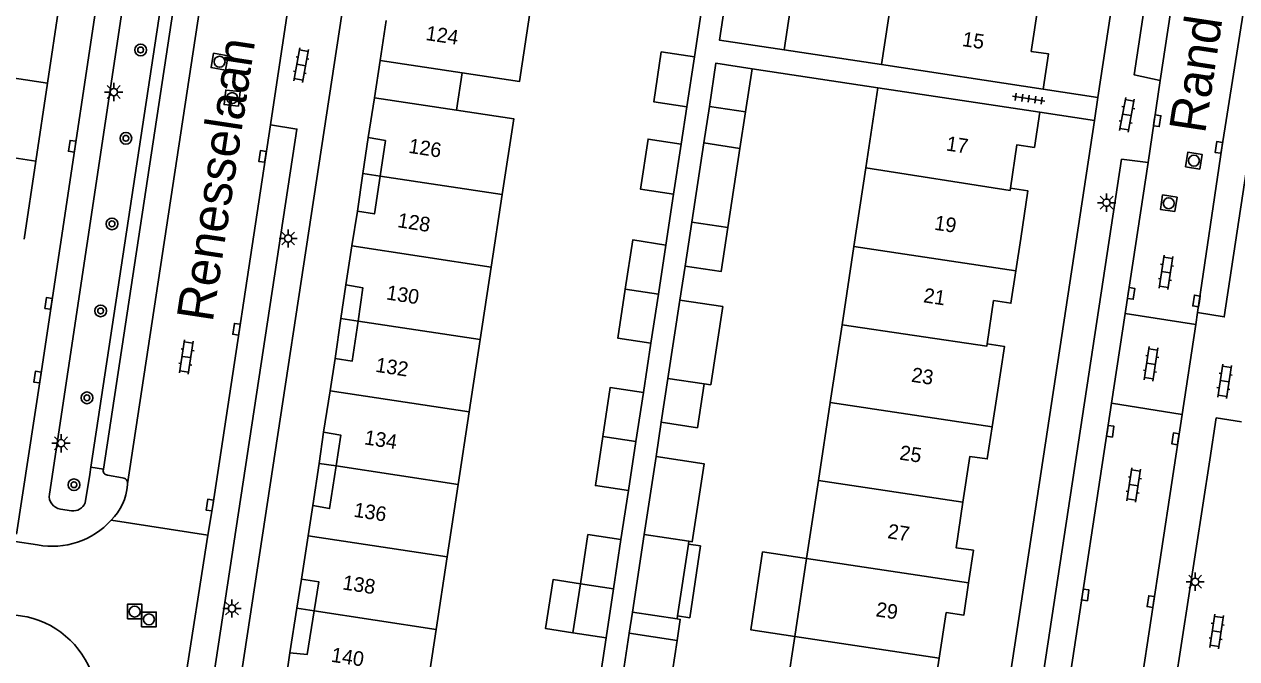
# Model space of a CAD drawing. Extents: x 124000 to 128010, y 398999 to 403000.
# Drawn here: x 126507.7 to 126590.7, y 399710.9 to 399754.3 of the extents above; entities that cross this region are included whole.
import ezdxf

# ---------------------------------------------------------------- set-up
doc = ezdxf.new("R2010")
doc.units = 0
for name, color, linetype in [('gg-afsc-erfafscheiding', 7, 'Continuous'), ('gg-afsc-muur', 7, 'Continuous'), ('gg-anno-huisnummerreeks BGT', 7, 'Continuous'), ('gg-anno-openbare ruimte label', 7, 'Continuous'), ('gg-bbg-gedigitaliseerde bijgebouw', 7, 'Continuous'), ('gg-bbg-gedigitaliseerde overbouw', 7, 'Continuous'), ('gg-bbg-hoofdgebouw', 7, 'Continuous'), ('gg-bbg-luifel en loopbrug', 7, 'Continuous'), ('gg-bbg-onder overbouw', 7, 'Continuous'), ('gg-bbg-pand overbouw', 7, 'Continuous'), ('gg-bbg-tussenscheiding', 7, 'Continuous'), ('gg-bbg-tussenscheiding niveau 01', 7, 'Continuous'), ('gg-knt-verharding', 7, 'Continuous'), ('gg-knt-verharding nz', 7, 'Continuous'), ('gt-symb-boom', 7, 'Continuous'), ('gt-symb-klinker verharding', 7, 'Continuous'), ('gt-symb-kolk', 7, 'Continuous'), ('gt-symb-lichtmast', 7, 'Continuous'), ('gt-symb-rioolschacht', 7, 'Continuous'), ('gt-symb-tegel verharding', 7, 'Continuous')]:
    doc.layers.add(name, color=color, linetype=linetype)

# ---------------------------------------------------------------- blocks, each defined once
blk = doc.blocks.new('gt0-KL1')
at = {"layer": 'gt-symb-klinker verharding'}
for p, q in [((-1.15, 0.3), (1.15, 0.3)), ((-1, -0.3), (-1, 0.3)), ((-0.5, 0.3), (-0.5, 0.45)), ((0, -0.3), (0, 0.3)), ((0.5, 0.3), (0.5, 0.45)), ((1, -0.3), (1, 0.3)), ((-1.15, -0.3), (1.15, -0.3)), ((-0.5, -0.45), (-0.5, -0.3)), ((0.5, -0.45), (0.5, -0.3))]:
    blk.add_line(p, q, dxfattribs=at)
blk = doc.blocks.new('gt0-KOLK')
at = {"layer": 'gt-symb-kolk'}
blk.add_lwpolyline([(0, 0), (0.375, 0), (0.375, 0.4), (-0.375, 0.4), (-0.375, 0), (0, 0)], dxfattribs=at)
blk = doc.blocks.new('gt0-LMAST')
at = {"layer": 'gt-symb-lichtmast'}
for p, q in [((-0.182, 0.173), (-0.447, 0.438)), ((-0.005, 0.246), (-0.005, 0.621)), ((0.172, 0.173), (0.437, 0.438)), ((-0.255, -0.004), (-0.63, -0.004)), ((-0.182, -0.181), (-0.447, -0.446)), ((-0.005, -0.254), (-0.005, -0.629)), ((0.437, -0.446), (0.172, -0.181)), ((0.245, -0.004), (0.62, -0.004))]:
    blk.add_line(p, q, dxfattribs=at)
blk.add_circle((-0.005, -0.004), 0.25, dxfattribs=at)
blk = doc.blocks.new('gt0-RS')
at = {"layer": 'gt-symb-rioolschacht'}
blk.add_lwpolyline([(-0.5, -0.5), (0.5, -0.5), (0.5, 0.5), (-0.5, 0.5)], close=True, dxfattribs=at)
blk.add_circle((0, 0), 0.375, dxfattribs=at)
blk = doc.blocks.new('gt0-TEG1')
at = {"layer": 'gt-symb-tegel verharding'}
for p, q in [((-1.125, 0), (1.125, 0)), ((-0.9, -0.25), (-0.9, 0.25)), ((-0.45, -0.25), (-0.45, 0.25)), ((0, -0.25), (0, 0.25)), ((0.45, -0.25), (0.45, 0.25)), ((0.9, -0.25), (0.9, 0.25))]:
    blk.add_line(p, q, dxfattribs=at)
blk = doc.blocks.new('gt0-BOOM')
at = {"layer": 'gt-symb-boom'}
for radius in [0.4, 0.2]:
    blk.add_circle((0, 0), radius, dxfattribs=at)

msp = doc.modelspace()

# ---------------------------------------------------------------- linework, layer by layer
at = {"layer": 'gg-afsc-erfafscheiding'}
for p, q in [((126553.551, 399752.087), (126554.083, 399755.585)), ((126566.114, 399749.967), (126557.496, 399751.27)), ((126552.64, 399746.113), (126553.032, 399748.674)), ((126551.594, 399739.207), (126552.124, 399742.697)), ((126552.913, 399737.769), (126552.56, 399735.438)), ((126550.059, 399729.115), (126550.572, 399732.486)), ((126551.288, 399727.074), (126550.931, 399724.723)), ((126548.527, 399719.033), (126549.038, 399722.394)), ((126547.002, 399709.005), (126547.505, 399712.312))]:
    msp.add_line(p, q, dxfattribs=at)
at = {"layer": 'gg-afsc-muur'}
msp.add_line((126559.685, 399752.573), (126566.357, 399751.559), dxfattribs=at)
at = {"layer": 'gg-bbg-gedigitaliseerde bijgebouw'}
for p, q in [((126553.032, 399748.674), (126553.551, 399752.087)), ((126557.044, 399748.315), (126557.496, 399751.27)), ((126554.573, 399748.691), (126557.044, 399748.315)), ((126552.124, 399742.697), (126552.64, 399746.113)), ((126554.193, 399746.195), (126553.369, 399740.768)), ((126556.664, 399745.82), (126554.193, 399746.195)), ((126555.84, 399740.396), (126556.664, 399745.82)), ((126553.369, 399740.768), (126552.913, 399737.769)), ((126551.083, 399735.847), (126551.594, 399739.207)), ((126550.572, 399732.486), (126551.083, 399735.847)), ((126552.56, 399735.438), (126551.744, 399730.071)), ((126551.744, 399730.071), (126551.288, 399727.074)), ((126549.549, 399725.755), (126550.059, 399729.115)), ((126549.038, 399722.394), (126549.549, 399725.755)), ((126550.12, 399719.385), (126550.931, 399724.723)), ((126548.016, 399715.672), (126548.527, 399719.033)), ((126550.12, 399719.385), (126549.313, 399714.074)), ((126553.181, 399718.927), (126553.151, 399718.729)), ((126553.151, 399718.729), (126552.395, 399713.807)), ((126545.752, 399716.017), (126545.241, 399712.656)), ((126547.505, 399712.312), (126548.016, 399715.672)), ((126549.313, 399714.074), (126552.364, 399713.61)), ((126552.395, 399713.807), (126552.364, 399713.61)), ((126545.241, 399712.656), (126547.505, 399712.312)), ((126548.496, 399708.697), (126549.092, 399712.622)), ((126549.092, 399712.622), (126552.366, 399712.136)), ((126552.366, 399712.136), (126551.769, 399708.211))]:
    msp.add_line(p, q, dxfattribs=at)
for points in [[(126556.092, 399758.697), (126555.268, 399753.233), (126559.685, 399752.573)], [(126559.685, 399752.573), (126560.509, 399758.035), (126558.565, 399758.331)], [(126553.551, 399752.087), (126551.287, 399752.431), (126550.768, 399749.018), (126553.032, 399748.674)], [(126557.496, 399751.27), (126555.025, 399751.666), (126554.573, 399748.691)], [(126552.64, 399746.113), (126550.376, 399746.455), (126549.86, 399743.039), (126552.124, 399742.697)], [(126552.913, 399737.769), (126555.384, 399737.393), (126555.84, 399740.396)], [(126551.594, 399739.207), (126549.33, 399739.551), (126548.819, 399736.191)], [(126548.819, 399736.191), (126548.308, 399732.83), (126550.572, 399732.486)], [(126554.217, 399729.702), (126554.675, 399729.633), (126555.49, 399734.992), (126552.56, 399735.438)], [(126550.059, 399729.115), (126547.795, 399729.459), (126547.285, 399726.099)], [(126551.288, 399727.074), (126553.758, 399726.694), (126554.217, 399729.702)], [(126547.285, 399726.099), (126546.774, 399722.738), (126549.038, 399722.394)], [(126550.931, 399724.723), (126554.212, 399724.225), (126553.402, 399718.894), (126553.181, 399718.927)], [(126548.527, 399719.033), (126546.263, 399719.377), (126545.752, 399716.017)]]:
    msp.add_lwpolyline(points, dxfattribs=at)
at = {"layer": 'gg-bbg-gedigitaliseerde overbouw'}
msp.add_line((126537.669, 399751.001), (126537.277, 399748.433), dxfattribs=at)
at = {"layer": 'gg-bbg-hoofdgebouw'}
for p, q in [((126566.357, 399751.559), (126567.19, 399757.053)), ((126509.292, 399750.295), (126510.093, 399755.635)), ((126532.455, 399754.578), (126532.043, 399751.851)), ((126577.421, 399749.883), (126566.357, 399751.559)), ((126508.49, 399744.955), (126509.292, 399750.295)), ((126565.284, 399744.485), (126566.114, 399749.967)), ((126577.178, 399748.293), (126566.114, 399749.967)), ((126531.657, 399749.288), (126531.236, 399746.561)), ((126507.689, 399739.614), (126508.49, 399744.955)), ((126564.468, 399739.099), (126565.284, 399744.485)), ((126539.652, 399737.694), (126540.407, 399742.654)), ((126530.117, 399739.141), (126530.49, 399741.534)), ((126529.701, 399736.474), (126530.117, 399739.141)), ((126563.657, 399733.75), (126564.468, 399739.099)), ((126575.878, 399739.649), (126575.545, 399737.434)), ((126538.896, 399732.733), (126539.652, 399737.694)), ((126562.849, 399728.417), (126563.657, 399733.75)), ((126538.14, 399727.773), (126538.896, 399732.733)), ((126528.615, 399729.218), (126528.962, 399731.447)), ((126528.174, 399726.389), (126528.615, 399729.218)), ((126574.265, 399728.979), (126573.929, 399726.766)), ((126562.04, 399723.075), (126562.849, 399728.417)), ((126537.384, 399722.812), (126538.14, 399727.773)), ((126561.231, 399717.731), (126562.04, 399723.075)), ((126536.628, 399717.852), (126537.384, 399722.812)), ((126527.123, 399719.294), (126527.443, 399721.372)), ((126526.668, 399716.334), (126527.123, 399719.294)), ((126535.872, 399712.89), (126536.628, 399717.852)), ((126560.423, 399712.402), (126561.231, 399717.731)), ((126535.116, 399707.93), (126535.872, 399712.89)), ((126559.612, 399707.047), (126560.423, 399712.402)), ((126525.584, 399709.377), (126525.876, 399711.292))]:
    msp.add_line(p, q, dxfattribs=at)
for points in [[(126537.669, 399751.001), (126541.585, 399750.409), (126542.36, 399755.534)], [(126577.421, 399749.883), (126577.783, 399752.291), (126576.606, 399752.463), (126577.071, 399755.589)], [(126540.407, 399742.654), (126541.197, 399747.836), (126537.277, 399748.433)], [(126577.178, 399748.293), (126576.82, 399745.889), (126575.623, 399746.067), (126575.179, 399743.095)], [(126575.878, 399739.649), (126576.376, 399742.916), (126575.179, 399743.095)], [(126575.545, 399737.434), (126575.212, 399735.22), (126574.025, 399735.398), (126573.577, 399732.441)], [(126574.265, 399728.979), (126574.76, 399732.262), (126573.577, 399732.441)], [(126573.929, 399726.766), (126573.593, 399724.555), (126572.407, 399724.735), (126571.93, 399721.607)], [(126571.93, 399721.607), (126571.453, 399718.482), (126572.64, 399718.305), (126572.308, 399716.082)], [(126572.308, 399716.082), (126571.977, 399713.86), (126570.79, 399714.037), (126570.311, 399710.915)], [(126570.311, 399710.915), (126569.832, 399707.793), (126571.019, 399707.614), (126570.685, 399705.403)]]:
    msp.add_lwpolyline(points, dxfattribs=at)
at = {"layer": 'gg-bbg-luifel en loopbrug'}
for p, q in [((126554.573, 399748.691), (126554.193, 399746.195)), ((126557.044, 399748.315), (126556.664, 399745.82)), ((126553.151, 399718.729), (126553.977, 399718.604)), ((126553.977, 399718.604), (126553.228, 399713.68)), ((126549.092, 399712.622), (126549.313, 399714.074)), ((126552.395, 399713.807), (126553.228, 399713.68))]:
    msp.add_line(p, q, dxfattribs=at)
for points in [[(126561.231, 399717.731), (126558.214, 399718.19), (126557.404, 399712.861), (126560.423, 399712.402)], [(126545.241, 399712.656), (126543.37, 399712.94), (126543.881, 399716.301), (126545.752, 399716.017)], [(126552.364, 399713.61), (126552.585, 399713.576), (126552.366, 399712.136)]]:
    msp.add_lwpolyline(points, dxfattribs=at)
at = {"layer": 'gg-bbg-onder overbouw'}
for p, q in [((126532.043, 399751.851), (126537.669, 399751.001)), ((126537.277, 399748.433), (126531.657, 399749.288))]:
    msp.add_line(p, q, dxfattribs=at)
for points in [[(126532.042, 399743.924), (126532.402, 399746.359), (126531.236, 399746.561)], [(126530.49, 399741.534), (126531.659, 399741.336), (126532.042, 399743.924)], [(126530.538, 399734.002), (126530.869, 399736.271), (126529.701, 399736.474)], [(126528.962, 399731.447), (126530.136, 399731.254), (126530.538, 399734.002)], [(126529.031, 399724.08), (126529.351, 399726.189), (126528.174, 399726.389)], [(126527.443, 399721.372), (126528.589, 399721.159), (126529.031, 399724.08)], [(126527.53, 399714.157), (126527.844, 399716.153), (126526.668, 399716.334)], [(126525.876, 399711.292), (126527.06, 399711.176), (126527.53, 399714.157)]]:
    msp.add_lwpolyline(points, dxfattribs=at)
at = {"layer": 'gg-bbg-pand overbouw'}
for p, q in [((126531.657, 399749.288), (126532.043, 399751.851)), ((126530.871, 399744.102), (126531.236, 399746.561)), ((126530.49, 399741.534), (126530.871, 399744.102)), ((126529.364, 399734.18), (126529.701, 399736.474)), ((126528.962, 399731.447), (126529.364, 399734.18)), ((126527.863, 399724.257), (126528.174, 399726.389)), ((126527.443, 399721.372), (126527.863, 399724.257)), ((126526.354, 399714.336), (126526.668, 399716.334)), ((126525.876, 399711.292), (126526.354, 399714.336))]:
    msp.add_line(p, q, dxfattribs=at)
at = {"layer": 'gg-bbg-tussenscheiding'}
for p, q in [((126499.971, 399751.695), (126509.292, 399750.295)), ((126499.172, 399746.355), (126508.49, 399744.955)), ((126532.042, 399743.924), (126540.407, 399742.654)), ((126553.369, 399740.768), (126555.84, 399740.396)), ((126530.117, 399739.141), (126539.652, 399737.694)), ((126575.545, 399737.434), (126564.468, 399739.099)), ((126548.819, 399736.191), (126551.083, 399735.847)), ((126530.538, 399734.002), (126538.896, 399732.733)), ((126551.744, 399730.071), (126554.217, 399729.702)), ((126528.615, 399729.218), (126538.14, 399727.773)), ((126573.929, 399726.766), (126562.849, 399728.417)), ((126547.285, 399726.099), (126549.549, 399725.755)), ((126529.031, 399724.08), (126537.384, 399722.812)), ((126571.93, 399721.607), (126562.04, 399723.075)), ((126527.123, 399719.294), (126536.628, 399717.852)), ((126550.12, 399719.385), (126553.181, 399718.927)), ((126572.308, 399716.082), (126561.231, 399717.731)), ((126545.752, 399716.017), (126548.016, 399715.672)), ((126527.53, 399714.157), (126535.872, 399712.89)), ((126570.311, 399710.915), (126560.423, 399712.402))]:
    msp.add_line(p, q, dxfattribs=at)
for points in [[(126575.179, 399743.095), (126575.157, 399742.948), (126565.284, 399744.485)], [(126573.577, 399732.441), (126573.552, 399732.278), (126563.657, 399733.75)]]:
    msp.add_lwpolyline(points, dxfattribs=at)
at = {"layer": 'gg-bbg-tussenscheiding niveau 01'}
for p, q in [((126530.871, 399744.102), (126532.042, 399743.924)), ((126529.364, 399734.18), (126530.538, 399734.002)), ((126527.863, 399724.257), (126529.031, 399724.08)), ((126526.354, 399714.336), (126527.53, 399714.157))]:
    msp.add_line(p, q, dxfattribs=at)
at = {"layer": 'gg-knt-verharding'}
for p, q in [((126536.73, 399802.987), (126516.87, 399672.548)), ((126509.41, 399722.141), (126521.31, 399801.365)), ((126523.361, 399797.249), (126512.256, 399723.994)), ((126524.042, 399795.965), (126513.108, 399723.865)), ((126588.17, 399795.463), (126581.162, 399749.315)), ((126525.656, 399754.872), (126524.769, 399748.973)), ((126584.608, 399744.845), (126585.43, 399750.479)), ((126581.162, 399749.315), (126577.421, 399749.883)), ((126524.769, 399748.973), (126524.54, 399747.444)), ((126581.162, 399749.315), (126580.921, 399747.725)), ((126580.921, 399747.725), (126577.178, 399748.293)), ((126580.921, 399747.725), (126572.313, 399691.039)), ((126583.035, 399734.511), (126587.862, 399733.763)), ((126587.988, 399734.591), (126587.862, 399733.763)), ((126587.862, 399733.763), (126586.925, 399727.597)), ((126586.925, 399727.597), (126582.101, 399728.376)), ((126586.925, 399727.597), (126581.376, 399690.946)), ((126513.108, 399723.865), (126512.256, 399723.994)), ((126513.381, 399723.448), (126514.426, 399723.262)), ((126514.761, 399722.864), (126514.751, 399722.78)), ((126510.164, 399721.13), (126510.935, 399720.996)), ((126513.632, 399720.358), (126520.262, 399719.349)), ((126520.262, 399719.349), (126518.545, 399708.341)), ((126507.073, 399718.91), (126508.608, 399718.672)), ((126506.341, 399713.973), (126507.888, 399713.755))]:
    msp.add_line(p, q, dxfattribs=at)
for points in [[(126591.356, 399789.638), (126589.539, 399789.847), (126583.635, 399750.863), (126585.43, 399750.479)], [(126596.233, 399788.962), (126598.037, 399788.614), (126589.808, 399734.285), (126587.988, 399734.591)], [(126514.246, 399766.502), (126508.797, 399730.134), (126507.151, 399719.416)], [(126524.54, 399747.444), (126526.356, 399747.141), (126519.583, 399702.725)], [(126577.002, 399694.872), (126575.197, 399695.219), (126582.782, 399745.074), (126584.608, 399744.845)], [(126512.256, 399723.994), (126512.181, 399723.502), (126511.857, 399721.546)]]:
    msp.add_lwpolyline(points, dxfattribs=at)
for centre, radius, start, end in [((126513.415, 399723.768), 0.322, 162.52503, 263.8986), ((126514.402, 399722.902), 0.361, 354.00833, 86.16688), ((126511.028, 399723.031), 3.732, 314.25735, 356.14737), ((126510.297, 399722.016), 0.896, 171.98031, 261.45057), ((126511.008, 399721.922), 0.929, 265.51371, 336.12091), ((126509.606, 399724.028), 5.448, 259.4481, 317.65429), ((126506.481, 399707.675), 6.241, 14.69632, 76.97341)]:
    msp.add_arc(centre, radius, start, end, dxfattribs=at)
at = {"layer": 'gg-knt-verharding nz'}
for p, q in [((126525.921, 399796.472), (126514.761, 399722.864)), ((126524.54, 399747.444), (126520.589, 399721.372)), ((126584.608, 399744.845), (126583.035, 399734.511)), ((126583.035, 399734.511), (126582.101, 399728.376)), ((126582.101, 399728.376), (126577.002, 399694.872)), ((126584.84, 399698.624), (126588.82, 399724.493)), ((126520.589, 399721.372), (126520.262, 399719.349))]:
    msp.add_line(p, q, dxfattribs=at)
for points in [[(126591.356, 399789.638), (126590.197, 399781.808), (126585.43, 399750.479)], [(126587.988, 399734.591), (126589.633, 399745.863), (126591.601, 399758.278), (126596.233, 399788.962)], [(126588.82, 399724.493), (126589.263, 399727.371), (126590.98, 399727.103)]]:
    msp.add_lwpolyline(points, dxfattribs=at)

# ---------------------------------------------------------------- block references
at = {"layer": 'gt-symb-boom'}
for p in [(126515.657, 399752.562), (126514.65, 399746.514), (126513.697, 399740.653), (126512.919, 399734.693), (126511.984, 399728.743), (126511.095, 399722.792)]:
    msp.add_blockref('gt0-BOOM', p, dxfattribs=at)
at = {"layer": 'gt-symb-klinker verharding'}
for p, rotation in [((126526.643, 399751.526), 79.39794170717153), ((126583.146, 399748.121), 79.39794170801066), ((126585.821, 399737.339), -98.62422873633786), ((126518.792, 399731.538), 81.54573827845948), ((126584.805, 399731.071), -98.6242287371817), ((126589.829, 399729.874), 81.43241009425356), ((126583.619, 399722.771), -98.62422873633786), ((126589.292, 399712.747), 81.48906580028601)]:
    msp.add_blockref('gt0-KL1', p, dxfattribs=dict(at, rotation=rotation))
at = {"layer": 'gt-symb-kolk'}
for p, rotation in [((126585.018, 399747.747), -98.56758990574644), ((126511.166, 399745.935), 81.47043155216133), ((126524.196, 399745.244), 81.1405706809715), ((126589.633, 399745.863), 81.72410717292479), ((126509.553, 399735.182), 81.47043155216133), ((126583.238, 399735.919), -98.74616226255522), ((126588.106, 399735.342), 81.31914941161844), ((126522.414, 399733.411), 81.43241009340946), ((126508.797, 399730.134), 81.47960856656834), ((126581.812, 399726.484), -98.56758990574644), ((126586.664, 399725.904), 81.37577126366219), ((126520.589, 399721.372), 81.37577126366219), ((126580.101, 399715.278), -98.68085058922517), ((126584.978, 399714.762), 81.37577126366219)]:
    msp.add_blockref('gt0-KOLK', p, dxfattribs=dict(at, rotation=rotation))
at = {"layer": 'gt-symb-lichtmast'}
for p in [(126513.823, 399749.683), (126581.764, 399742.11), (126525.759, 399739.654), (126510.218, 399725.634), (126587.825, 399716.152), (126521.913, 399714.323)]:
    msp.add_blockref('gt0-LMAST', p, dxfattribs=at)
at = {"layer": 'gt-symb-rioolschacht'}
for p, rotation in [((126521.056, 399751.756), 79.74640197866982), ((126521.921, 399749.265), 83.68511557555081), ((126587.731, 399744.982), 81.14057068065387), ((126586.01, 399742.064), 81.14057068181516)]:
    msp.add_blockref('gt0-RS', p, dxfattribs=dict(at, rotation=rotation))
for p in [(126515.247, 399714.108), (126516.225, 399713.572)]:
    msp.add_blockref('gt0-RS', p, dxfattribs=at)
at = {"layer": 'gt-symb-tegel verharding', "rotation": -8.62422873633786}
msp.add_blockref('gt0-TEG1', (126576.429, 399749.224), dxfattribs=at)

# ---------------------------------------------------------------- texts
at = {"layer": 'gg-anno-huisnummerreeks BGT'}
for s, rotation, p in [('124', 351.4, (126535.122, 399753.247)), ('15', 351.5, (126571.832, 399752.836)), ('126', 351.2, (126533.948, 399745.526)), ('17', 351.5, (126570.736, 399745.685)), ('128', 351.1, (126533.188, 399740.436)), ('19', 351.5, (126569.926, 399740.258)), ('130', 351.1, (126532.422, 399735.486)), ('21', 351.4, (126569.177, 399735.29)), ('132', 351.2, (126531.683, 399730.532)), ('23', 351.4, (126568.352, 399729.85)), ('134', 351.1, (126530.915, 399725.566)), ('25', 351.3, (126567.542, 399724.52)), ('136', 351.2, (126530.191, 399720.608)), ('27', 351.3, (126566.722, 399719.14)), ('138', 351.3, (126529.428, 399715.63)), ('29', 351.3, (126565.919, 399713.791)), ('140', 351.3, (126528.649, 399710.677))]:
    msp.add_text(s, height=1, rotation=rotation, dxfattribs=at).set_placement(p)
at = {"layer": 'gg-anno-openbare ruimte label'}
for s, p in [('Randwijkstraat', (126588.493, 399746.783)), ('Renesselaan', (126520.582, 399733.87))]:
    msp.add_text(s, height=2.5, rotation=81.4, dxfattribs=at).set_placement(p)

doc.saveas('drawing.dxf')
